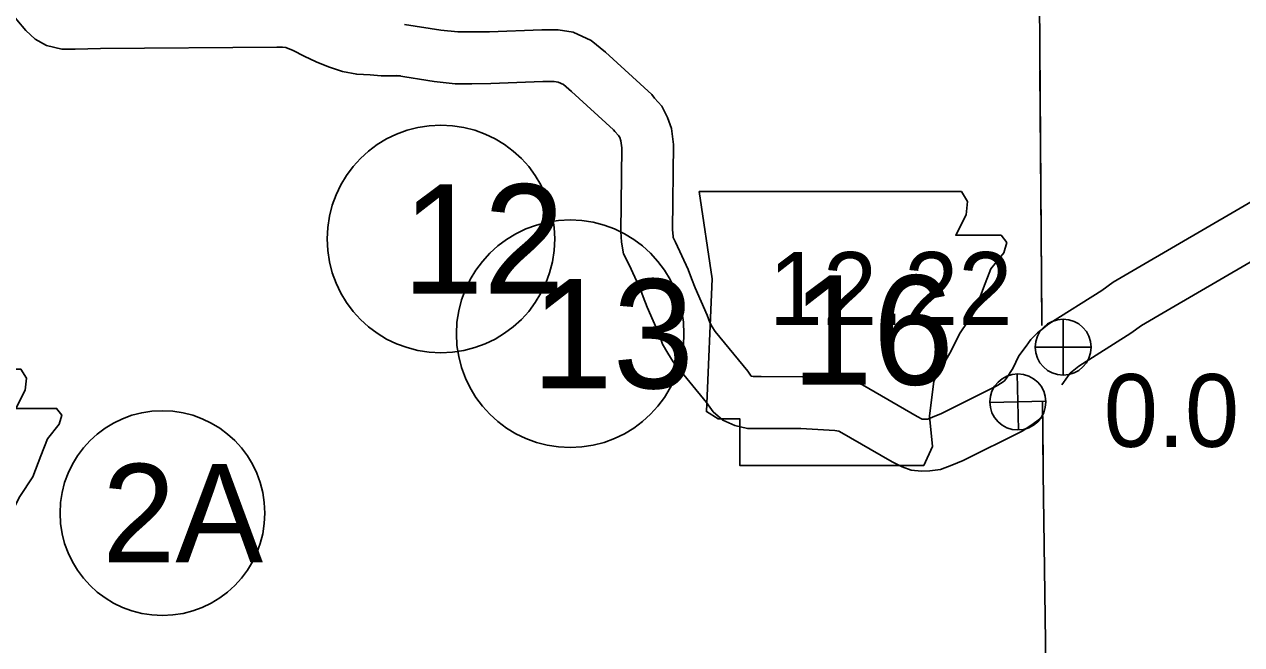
# Model space of a CAD drawing. Extents: x -939622 to -934222, y 1383701 to 1385301.
# Drawn here: x -936406.94 to -936385.76, y 1384631.27 to 1384642.06 of the extents above; entities that cross this region are included whole.
import ezdxf

# ---------------------------------------------------------------- set-up
doc = ezdxf.new("R2010")
doc.units = 0
for name, color, linetype in [('10', 7, 'Continuous'), ('2', 7, 'Continuous'), ('21', 7, 'Continuous'), ('25', 7, 'Continuous'), ('26', 7, 'Continuous'), ('27', 7, 'Continuous'), ('Level 10', 7, 'Continuous'), ('Level 2', 7, 'Continuous'), ('Level 25', 7, 'Continuous'), ('Level 26', 7, 'Continuous'), ('Level 27', 7, 'Continuous')]:
    doc.layers.add(name, color=color, linetype=linetype)

msp = doc.modelspace()

# ---------------------------------------------------------------- linework, layer by layer
at = {"layer": '10'}
for points in [[(-936389.287, 1384636.712), (-936389.109, 1384636.852), (-936388.19, 1384637.434), (-936387.993, 1384637.577), (-936387.504, 1384637.863), (-936383.005, 1384640.482)], [(-936388.888, 1384635.791), (-936388.786, 1384635.927), (-936388.738, 1384635.992), (-936388.706, 1384636.024), (-936388.588, 1384636.117), (-936387.686, 1384636.688), (-936387.501, 1384636.822), (-936387.05, 1384637.086), (-936383.315, 1384639.26)]]:
    msp.add_lwpolyline(points, dxfattribs=at)
at = {"layer": '2'}
for points in [[(-936389.267, 1384641.26), (-936389.232, 1384636.939)], [(-936389.22, 1384635.505), (-936389.21, 1384634.259), (-936389.099, 1384626.307), (-936388.947, 1384618.352), (-936388.991, 1384611.55)]]:
    msp.add_lwpolyline(points, dxfattribs=at)
at = {"layer": '21'}
for points in [[(-936395.197, 1384639.155), (-936394.969, 1384637.633), (-936395.07, 1384635.323), (-936394.867, 1384635.196), (-936394.487, 1384635.196), (-936394.487, 1384634.384), (-936391.289, 1384634.384), (-936391.137, 1384634.714), (-936391.188, 1384635.247), (-936391.111, 1384635.856), (-936390.832, 1384636.338), (-936390.655, 1384636.694), (-936390.401, 1384637.074), (-936390.249, 1384637.48), (-936390.122, 1384637.81), (-936389.893, 1384638.089), (-936389.843, 1384638.267), (-936389.944, 1384638.394), (-936390.731, 1384638.394), (-936390.553, 1384638.749), (-936390.528, 1384638.978), (-936390.633, 1384639.153)], [(-936411.104, 1384636.063), (-936410.898, 1384634.693), (-936410.99, 1384632.614), (-936410.807, 1384632.5), (-936410.465, 1384632.5), (-936410.465, 1384631.769), (-936407.587, 1384631.769), (-936407.45, 1384632.066), (-936407.495, 1384632.546), (-936407.427, 1384633.094), (-936407.176, 1384633.528), (-936407.016, 1384633.848), (-936406.787, 1384634.19), (-936406.65, 1384634.556), (-936406.536, 1384634.852), (-936406.331, 1384635.104), (-936406.285, 1384635.264), (-936406.376, 1384635.378), (-936407.084, 1384635.378), (-936406.924, 1384635.697), (-936406.902, 1384635.903), (-936406.996, 1384636.061)]]:
    msp.add_lwpolyline(points, close=True, dxfattribs=at)
at = {"layer": '26'}
for p, q in [((-936388.863, 1384635.958), (-936388.863, 1384636.933)), ((-936389.351, 1384636.445), (-936388.376, 1384636.445))]:
    msp.add_line(p, q, dxfattribs=at)
msp.add_circle((-936388.863, 1384636.445), 0.487, dxfattribs=at)
at = {"layer": '27'}
for centre, radius in [((-936397.44, 1384636.679), 1.98), ((-936404.535, 1384633.558), 1.782)]:
    msp.add_circle(centre, radius, dxfattribs=at)
at = {"layer": 'Level 10'}
for points in [[(-936408.356, 1384643.659), (-936408.25, 1384643.649), (-936408.219, 1384643.64), (-936408.211, 1384643.634), (-936407.069, 1384642.142), (-936406.912, 1384641.953), (-936406.748, 1384641.806), (-936406.55, 1384641.693), (-936406.285, 1384641.63), (-936406.056, 1384641.632), (-936405.612, 1384641.644), (-936402.544, 1384641.666), (-936402.445, 1384641.666), (-936402.389, 1384641.661), (-936402.262, 1384641.609), (-936402.071, 1384641.509), (-936401.862, 1384641.408), (-936401.644, 1384641.321), (-936401.401, 1384641.24), (-936401.153, 1384641.195), (-936400.923, 1384641.182), (-936400.728, 1384641.164), (-936400.562, 1384641.165), (-936400.39, 1384641.167)], [(-936400.324, 1384642.061), (-936399.689, 1384641.961), (-936399.393, 1384641.93), (-936399.155, 1384641.93), (-936398.843, 1384641.933), (-936397.931, 1384641.968), (-936397.647, 1384641.967), (-936397.386, 1384641.925), (-936397.077, 1384641.783), (-936396.828, 1384641.577), (-936396.019, 1384640.841), (-936395.973, 1384640.781), (-936395.843, 1384640.64), (-936395.748, 1384640.439), (-936395.68, 1384640.253), (-936395.64, 1384639.971), (-936395.66, 1384638.489), (-936395.651, 1384638.377), (-936395.648, 1384638.356), (-936395.605, 1384638.274), (-936395.386, 1384637.795), (-936395.327, 1384637.64), (-936395.267, 1384637.479), (-936395.058, 1384637.002), (-936395.011, 1384636.875), (-936394.97, 1384636.799), (-936394.918, 1384636.718), (-936394.351, 1384636.028), (-936394.29, 1384635.942), (-936394.285, 1384635.94), (-936394.252, 1384635.932), (-936394.116, 1384635.932), (-936393.396, 1384635.929), (-936392.743, 1384635.89), (-936392.525, 1384635.858), (-936392.355, 1384635.788), (-936391.4, 1384635.238), (-936391.313, 1384635.192), (-936391.295, 1384635.19), (-936391.251, 1384635.191), (-936391.215, 1384635.195), (-936391.136, 1384635.225), (-936390.979, 1384635.292), (-936390.027, 1384635.764), (-936389.924, 1384635.832), (-936389.885, 1384635.861), (-936389.85, 1384635.907), (-936389.738, 1384636.074), (-936389.636, 1384636.293)], [(-936400.464, 1384641.172), (-936399.806, 1384641.069), (-936399.441, 1384641.03), (-936399.15, 1384641.03), (-936398.821, 1384641.034), (-936397.916, 1384641.068), (-936397.72, 1384641.067), (-936397.65, 1384641.056), (-936397.559, 1384641.014), (-936397.418, 1384640.897), (-936396.685, 1384640.23), (-936396.663, 1384640.201), (-936396.597, 1384640.129), (-936396.579, 1384640.092), (-936396.558, 1384640.034), (-936396.541, 1384639.914), (-936396.561, 1384638.459), (-936396.545, 1384638.271), (-936396.514, 1384638.07), (-936396.413, 1384637.878), (-936396.217, 1384637.446), (-936396.168, 1384637.321), (-936396.101, 1384637.141), (-936395.893, 1384636.665), (-936395.832, 1384636.5), (-936395.743, 1384636.338), (-936395.646, 1384636.187), (-936395.068, 1384635.483), (-936394.954, 1384635.322), (-936394.782, 1384635.176), (-936394.577, 1384635.084), (-936394.356, 1384635.031), (-936394.115, 1384635.032), (-936393.425, 1384635.029), (-936392.835, 1384634.994), (-936392.763, 1384634.983), (-936392.752, 1384634.978), (-936391.836, 1384634.45), (-936391.666, 1384634.36), (-936391.507, 1384634.307), (-936391.33, 1384634.289), (-936391.183, 1384634.292), (-936390.997, 1384634.316), (-936390.802, 1384634.389), (-936390.603, 1384634.474), (-936389.577, 1384634.983), (-936389.408, 1384635.095), (-936389.249, 1384635.212)], [(-936389.636, 1384636.293), (-936389.507, 1384636.465), (-936389.423, 1384636.579), (-936389.308, 1384636.695), (-936389.206, 1384636.776)]]:
    msp.add_lwpolyline(points, dxfattribs=at)
at = {"layer": 'Level 2'}
for points in [[(-936388.745, 1384645.357), (-936388.816, 1384645.332), (-936389.104, 1384645.209), (-936389.29, 1384645.126), (-936389.277, 1384642.484), (-936389.231, 1384636.82)], [(-936389.218, 1384635.237), (-936389.21, 1384634.259), (-936389.099, 1384626.307), (-936388.947, 1384618.352), (-936388.991, 1384611.55)]]:
    msp.add_lwpolyline(points, dxfattribs=at)
at = {"layer": 'Level 26'}
for p, q in [((-936389.64, 1384635.004), (-936389.662, 1384635.98)), ((-936389.163, 1384635.503), (-936390.139, 1384635.481))]:
    msp.add_line(p, q, dxfattribs=at)
msp.add_circle((-936389.651, 1384635.492), 0.488, dxfattribs=at)
at = {"layer": 'Level 27'}
msp.add_circle((-936399.69, 1384638.328), 1.98, dxfattribs=at)

# ---------------------------------------------------------------- texts
at = {"layer": '21'}
msp.add_text('16', height=1.9008, dxfattribs=at).set_placement((-936393.589, 1384635.793))
at = {"layer": '25'}
msp.add_text('0.0', height=1.2672, dxfattribs=at).set_placement((-936388.156, 1384634.71))
at = {"layer": '27'}
for s, height, p in [('13', 1.9008, (-936398.113, 1384635.729)), ('2A', 1.7107, (-936405.582, 1384632.703))]:
    msp.add_text(s, height=height, dxfattribs=at).set_placement(p)
at = {"layer": 'Level 25'}
msp.add_text('12.22', height=1.2672, dxfattribs=at).set_placement((-936393.985, 1384636.833))
at = {"layer": 'Level 27'}
msp.add_text('12', height=1.9008, dxfattribs=at).set_placement((-936400.363, 1384637.378))

doc.saveas('drawing.dxf')
